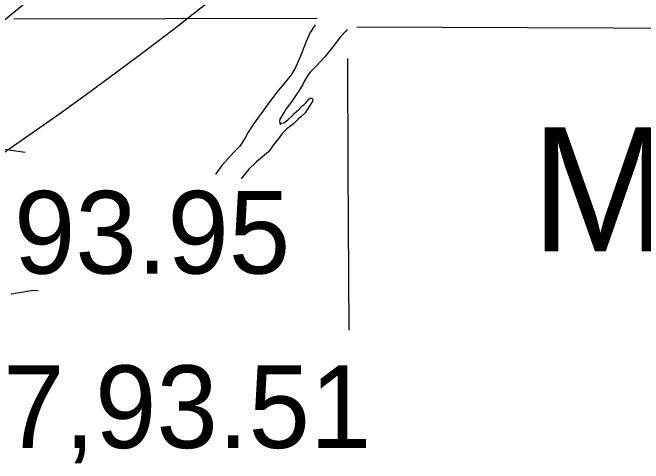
# Model space of a CAD drawing. Extents: x 22866 to 28196, y 1324810 to 1328105.
# Drawn here: x 24201 to 24308.3, y 1326894.5 to 1326971.1 of the extents above; entities that cross this region are included whole.
import ezdxf

# ---------------------------------------------------------------- set-up
doc = ezdxf.new("R2010")
doc.units = 0
for name, color, linetype in [('Default', 7, 'Continuous'), ('Level 19', 7, 'Continuous'), ('Level 20', 7, 'Continuous'), ('Level 5', 7, 'Continuous'), ('Level 58', 7, 'Continuous'), ('Level 6', 7, 'Continuous'), ('Level 9', 7, 'Continuous')]:
    doc.layers.add(name, color=color, linetype=linetype)

msp = doc.modelspace()

# ---------------------------------------------------------------- linework, layer by layer
at = {"layer": 'Default'}
msp.add_ellipse((24246.97, 1327041), major_axis=(-142.09, -128.47), ratio=0.229165, dxfattribs=at)
at = {"layer": 'Level 19'}
msp.add_lwpolyline([(24203.34, 1326972.83), (24190.82, 1326962.66), (24177.02, 1326952.2), (24168.56, 1326945.88), (24161.98, 1326940.27), (24148.53, 1326929.54), (24134.18, 1326918.77), (24123.12, 1326910.16), (24109.23, 1326899.26), (24104.23, 1326895.48)], dxfattribs=at)
msp.add_lwpolyline([(24203.34, 1326972.83), (24190.82, 1326962.66), (24177.02, 1326952.2), (24168.56, 1326945.88), (24161.98, 1326940.27), (24148.53, 1326929.54), (24134.18, 1326918.77), (24123.12, 1326910.16), (24109.23, 1326899.26), (24104.23, 1326895.48)], dxfattribs=at)
at = {"layer": 'Level 20'}
msp.add_line((24194.47, 1326948.61), (24203.16, 1326947.41), dxfattribs=at)
msp.add_line((24194.47, 1326948.61), (24203.16, 1326947.41), dxfattribs=at)
at = {"layer": 'Level 5'}
for points in [[(24252.82, 1326970.12), (24201.26, 1326969.99)], [(24252.82, 1326970.12), (24201.26, 1326969.99)], [(24422.94, 1326966.4), (24346.75, 1326968.34), (24259.59, 1326968.63)], [(24434.88, 1326964.89), (24346.75, 1326968.34), (24259.59, 1326968.63)], [(24257.99, 1326963.31), (24258.09, 1326944.65)], [(24257.99, 1326963.31), (24258.09, 1326944.65)], [(24258.09, 1326944.65), (24258.24, 1326917.15)], [(24258.09, 1326944.65), (24258.24, 1326917.15)]]:
    msp.add_lwpolyline(points, dxfattribs=at)
at = {"layer": 'Level 9'}
for points in [[(24252.51, 1326969.07), (24251.63, 1326967.73), (24250.96, 1326966.19), (24249.88, 1326963.47), (24249.24, 1326961.93), (24248.44, 1326960.58), (24247.49, 1326959.43), (24246, 1326957.61), (24244.5, 1326955.62), (24241.94, 1326952.11), (24241.1, 1326950.8), (24240.55, 1326949.72), (24239.68, 1326948.44), (24238.7, 1326947.39), (24237.79, 1326946.41), (24236.65, 1326945.12), (24235.61, 1326943.71), (24235.56, 1326943.64)], [(24252.51, 1326969.07), (24251.63, 1326967.73), (24250.96, 1326966.19), (24249.88, 1326963.47), (24249.24, 1326961.93), (24248.44, 1326960.58), (24247.49, 1326959.43), (24246, 1326957.61), (24244.5, 1326955.62), (24241.94, 1326952.11), (24241.1, 1326950.8), (24240.55, 1326949.72), (24239.68, 1326948.44), (24238.7, 1326947.39), (24237.79, 1326946.41), (24236.65, 1326945.12), (24235.61, 1326943.71), (24235.56, 1326943.64)], [(24257.97, 1326968.28), (24257.71, 1326968), (24256.83, 1326966.99), (24255.53, 1326965.3), (24254.13, 1326963.64), (24252.6, 1326961.95), (24251.68, 1326961), (24251.23, 1326960.4), (24250.71, 1326959.56), (24250.39, 1326958.92), (24249.65, 1326957.7), (24249.29, 1326957.13), (24248.61, 1326956.15), (24247.96, 1326955.31), (24247.54, 1326954.74), (24247.25, 1326954.2), (24246.83, 1326953.59), (24246.77, 1326953.46), (24246.48, 1326952.99), (24246.42, 1326952.69), (24246.49, 1326952.45), (24246.49, 1326952.32), (24246.56, 1326952.19), (24246.62, 1326952.19), (24246.75, 1326952.33), (24247.19, 1326952.37), (24247.35, 1326952.5), (24247.87, 1326952.91), (24248.49, 1326953.49), (24248.92, 1326953.96), (24249.38, 1326954.37), (24249.77, 1326954.74), (24250.26, 1326955.22), (24250.65, 1326955.52), (24250.98, 1326955.83), (24251.11, 1326956), (24251.27, 1326956.2), (24251.43, 1326956.4), (24251.53, 1326956.47), (24251.7, 1326956.57), (24251.93, 1326956.61), (24252, 1326956.55), (24252, 1326956.51), (24252.06, 1326956.45), (24252.1, 1326956.35), (24252.04, 1326956.01), (24251.91, 1326955.78), (24251.59, 1326955.34), (24250.78, 1326954.09), (24250.09, 1326953.42), (24249.7, 1326953.08), (24248.82, 1326952.23), (24247.7, 1326951.38), (24246.92, 1326950.56), (24246.37, 1326949.82), (24245.78, 1326949.08), (24244.55, 1326947.49), (24242.52, 1326945.76), (24241.21, 1326944.54), (24240.07, 1326943.08), (24239.9, 1326942.89)], [(24257.97, 1326968.28), (24257.71, 1326968), (24256.83, 1326966.99), (24255.53, 1326965.3), (24254.13, 1326963.64), (24252.6, 1326961.95), (24251.68, 1326961), (24251.23, 1326960.4), (24250.71, 1326959.56), (24250.39, 1326958.92), (24249.65, 1326957.7), (24249.29, 1326957.13), (24248.61, 1326956.15), (24247.96, 1326955.31), (24247.54, 1326954.74), (24247.25, 1326954.2), (24246.83, 1326953.59), (24246.77, 1326953.46), (24246.48, 1326952.99), (24246.42, 1326952.69), (24246.49, 1326952.45), (24246.49, 1326952.32), (24246.56, 1326952.19), (24246.62, 1326952.19), (24246.75, 1326952.33), (24247.19, 1326952.37), (24247.35, 1326952.5), (24247.87, 1326952.91), (24248.49, 1326953.49), (24248.92, 1326953.96), (24249.38, 1326954.37), (24249.77, 1326954.74), (24250.26, 1326955.22), (24250.65, 1326955.52), (24250.98, 1326955.83), (24251.11, 1326956), (24251.27, 1326956.2), (24251.43, 1326956.4), (24251.53, 1326956.47), (24251.7, 1326956.57), (24251.93, 1326956.61), (24252, 1326956.55), (24252, 1326956.51), (24252.06, 1326956.45), (24252.1, 1326956.35), (24252.04, 1326956.01), (24251.91, 1326955.78), (24251.59, 1326955.34), (24250.78, 1326954.09), (24250.09, 1326953.42), (24249.7, 1326953.08), (24248.82, 1326952.23), (24247.7, 1326951.38), (24246.92, 1326950.56), (24246.37, 1326949.82), (24245.78, 1326949.08), (24244.55, 1326947.49), (24242.52, 1326945.76), (24241.21, 1326944.54), (24240.07, 1326943.08), (24239.9, 1326942.89)], [(24205.38, 1326923.87), (24204.26, 1326923.81), (24203.4, 1326923.7), (24202.87, 1326923.59), (24202.54, 1326923.55), (24201.55, 1326923.37), (24201.22, 1326923.33), (24200.82, 1326923.25)], [(24205.38, 1326923.87), (24204.26, 1326923.81), (24203.4, 1326923.7), (24202.87, 1326923.59), (24202.54, 1326923.55), (24201.55, 1326923.37), (24201.22, 1326923.33), (24200.82, 1326923.25)]]:
    msp.add_lwpolyline(points, dxfattribs=at)

# ---------------------------------------------------------------- texts
at = {"layer": 'Level 58'}
for s, height, p in [('93.95', 14.044, (24201.27, 1326926.77)), ('93.95', 14.044, (24201.27, 1326926.77)), ('93.47,93.51', 14.0442, (24162.85, 1326897.12)), ('93.47,93.51', 14.0442, (24162.85, 1326897.12))]:
    msp.add_text(s, height=height, dxfattribs=at).set_placement(p)
at = {"layer": 'Level 6'}
msp.add_text('MALVERN', height=21.066, dxfattribs=at).set_placement((24289.25, 1326930.56))
msp.add_text('MALVERN', height=21.066, dxfattribs=at).set_placement((24289.25, 1326930.56))

doc.saveas('drawing.dxf')
